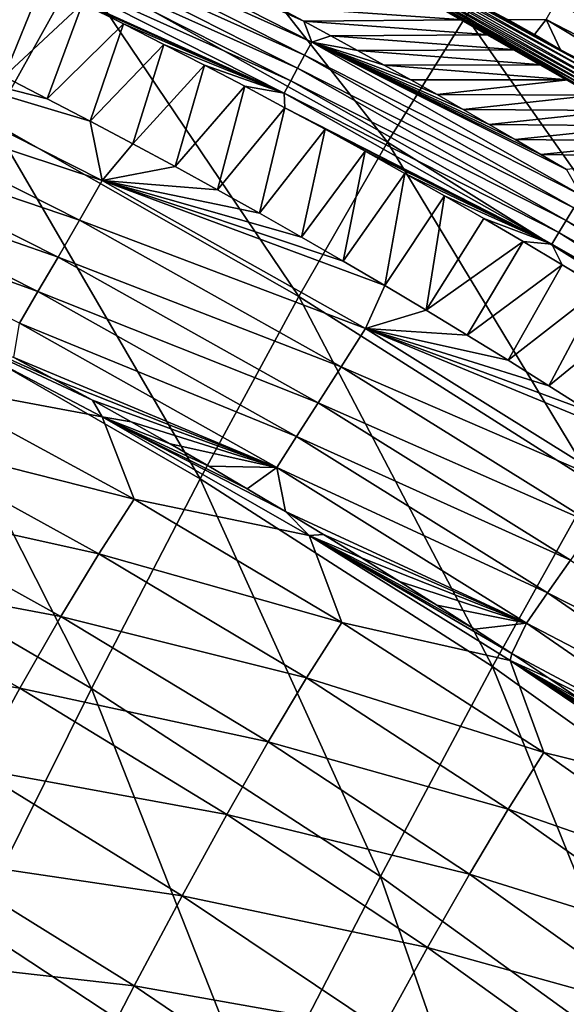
# Model space of a CAD drawing. Header units: millimetres. Extents: x -300 to 300, y -500 to 500.
# Tile 971 of 988: x 166 to 180, y 438 to 463. Entities that reach past the tile are written whole.
import ezdxf

# ---------------------------------------------------------------- set-up
doc = ezdxf.new("R2010")
doc.units = ezdxf.units.MM
doc.header["$LTSCALE"] = 81.481481
for name, color, linetype in [('19', 7, 'CONTINUOUS'), ('21', 7, 'CONTINUOUS'), ('23', 7, 'CONTINUOUS'), ('26', 7, 'CONTINUOUS'), ('27', 7, 'CONTINUOUS'), ('29', 7, 'CONTINUOUS'), ('30', 7, 'CONTINUOUS'), ('32', 7, 'CONTINUOUS')]:
    doc.layers.add(name, color=color, linetype=linetype)

msp = doc.modelspace()

# ---------------------------------------------------------------- linework, layer by layer
at = {"layer": '19', "color": 7, "linetype": 'CONTINUOUS'}
for points in [[(167.374, 463.849, 21.499), (159.331, 467.857, 21.584), (165.224, 460.014, 26.316), (167.374, 463.849, 21.499)], [(175.121, 459.517, 21.412), (169.278, 466.954, 16.388), (167.374, 463.849, 21.499), (175.121, 459.517, 21.412)], [(177.08, 462.661, 16.321), (169.278, 466.954, 16.388), (175.121, 459.517, 21.412), (177.08, 462.661, 16.321)], [(178.768, 465.071, 10.931), (186.307, 460.497, 10.887), (180.084, 466.292, 6.579), (178.768, 465.071, 10.931)], [(184.585, 458.036, 16.253), (178.768, 465.071, 10.931), (177.08, 462.661, 16.321), (184.585, 458.036, 16.253)], [(186.307, 460.497, 10.887), (178.768, 465.071, 10.931), (184.585, 458.036, 16.253), (186.307, 460.497, 10.887)], [(172.902, 455.655, 26.21), (167.374, 463.849, 21.499), (165.224, 460.014, 26.316), (172.902, 455.655, 26.21)], [(175.121, 459.517, 21.412), (167.374, 463.849, 21.499), (172.902, 455.655, 26.21), (175.121, 459.517, 21.412)], [(182.577, 454.854, 21.321), (177.08, 462.661, 16.321), (175.121, 459.517, 21.412), (182.577, 454.854, 21.321)], [(184.585, 458.036, 16.253), (177.08, 462.661, 16.321), (182.577, 454.854, 21.321), (184.585, 458.036, 16.253)], [(170.43, 451.092, 30.725), (165.224, 460.014, 26.316), (162.835, 455.467, 30.847), (170.43, 451.092, 30.725)], [(172.902, 455.655, 26.21), (165.224, 460.014, 26.316), (170.43, 451.092, 30.725), (172.902, 455.655, 26.21)], [(180.295, 450.966, 26.1), (175.121, 459.517, 21.412), (172.902, 455.655, 26.21), (180.295, 450.966, 26.1)], [(182.577, 454.854, 21.321), (175.121, 459.517, 21.412), (180.295, 450.966, 26.1), (182.577, 454.854, 21.321)], [(177.746, 446.39, 30.599), (172.902, 455.655, 26.21), (170.43, 451.092, 30.725), (177.746, 446.39, 30.599)], [(180.295, 450.966, 26.1), (172.902, 455.655, 26.21), (177.746, 446.39, 30.599), (180.295, 450.966, 26.1)], [(167.715, 445.844, 34.966), (162.835, 455.467, 30.847), (160.217, 450.224, 35.102), (167.715, 445.844, 34.966)], [(170.43, 451.092, 30.725), (162.835, 455.467, 30.847), (167.715, 445.844, 34.966), (170.43, 451.092, 30.725)], [(174.941, 441.141, 34.825), (170.43, 451.092, 30.725), (167.715, 445.844, 34.966), (174.941, 441.141, 34.825)], [(177.746, 446.39, 30.599), (170.43, 451.092, 30.725), (174.941, 441.141, 34.825), (177.746, 446.39, 30.599)], [(184.788, 441.354, 30.469), (180.295, 450.966, 26.1), (177.746, 446.39, 30.599), (184.788, 441.354, 30.469)], [(167.715, 445.844, 34.966), (160.217, 450.224, 35.102), (164.766, 439.93, 38.94), (167.715, 445.844, 34.966)], [(181.899, 436.108, 34.681), (177.746, 446.39, 30.599), (174.941, 441.141, 34.825), (181.899, 436.108, 34.681)], [(184.788, 441.354, 30.469), (177.746, 446.39, 30.599), (181.899, 436.108, 34.681), (184.788, 441.354, 30.469)], [(171.889, 435.237, 38.788), (167.715, 445.844, 34.966), (164.766, 439.93, 38.94), (171.889, 435.237, 38.788)], [(174.941, 441.141, 34.825), (167.715, 445.844, 34.966), (171.889, 435.237, 38.788), (174.941, 441.141, 34.825)], [(178.75, 430.217, 38.631), (174.941, 441.141, 34.825), (171.889, 435.237, 38.788), (178.75, 430.217, 38.631)], [(181.899, 436.108, 34.681), (174.941, 441.141, 34.825), (178.75, 430.217, 38.631), (181.899, 436.108, 34.681)], [(168.599, 428.693, 42.495), (164.766, 439.93, 38.94), (161.59, 433.364, 42.657), (168.599, 428.693, 42.495)], [(171.889, 435.237, 38.788), (164.766, 439.93, 38.94), (168.599, 428.693, 42.495), (171.889, 435.237, 38.788)]]:
    msp.add_3dface(points, dxfattribs=at)
at = {"layer": '21', "color": 7, "linetype": 'CONTINUOUS'}
for points in [[(167.977, 452.637, 9.17), (163.422, 453.491, 11.218), (162.64, 455.438, 9.327), (167.977, 452.637, 9.17)], [(167.977, 452.637, 9.17), (162.64, 455.438, 9.327), (167.733, 453.057, 8.792), (167.977, 452.637, 9.17)], [(167.733, 453.057, 8.792), (162.64, 455.438, 9.327), (166.754, 453.595, 8.808), (167.733, 453.057, 8.792)], [(166.754, 453.595, 8.808), (162.64, 455.438, 9.327), (165.771, 454.126, 8.823), (166.754, 453.595, 8.808)], [(168.78, 450.577, 11.069), (162.545, 452.155, 13.155), (163.422, 453.491, 11.218), (168.78, 450.577, 11.069)], [(168.78, 450.577, 11.069), (163.422, 453.491, 11.218), (167.977, 452.637, 9.17), (168.78, 450.577, 11.069)], [(168.707, 452.513, 8.777), (167.977, 452.637, 9.17), (167.733, 453.057, 8.792), (168.707, 452.513, 8.777)], [(173.158, 449.675, 9.019), (168.78, 450.577, 11.069), (167.977, 452.637, 9.17), (173.158, 449.675, 9.019)], [(173.158, 449.675, 9.019), (167.977, 452.637, 9.17), (172.566, 450.273, 8.718), (173.158, 449.675, 9.019)], [(172.566, 450.273, 8.718), (167.977, 452.637, 9.17), (171.607, 450.843, 8.732), (172.566, 450.273, 8.718)], [(171.607, 450.843, 8.732), (167.977, 452.637, 9.17), (170.645, 451.406, 8.747), (171.607, 450.843, 8.732)], [(170.645, 451.406, 8.747), (167.977, 452.637, 9.17), (169.678, 451.963, 8.762), (170.645, 451.406, 8.747)], [(169.678, 451.963, 8.762), (167.977, 452.637, 9.17), (168.707, 452.513, 8.777), (169.678, 451.963, 8.762)], [(167.897, 449.215, 13.014), (161.603, 450.607, 15.091), (162.545, 452.155, 13.155), (167.897, 449.215, 13.014)], [(167.897, 449.215, 13.014), (162.545, 452.155, 13.155), (168.78, 450.577, 11.069), (167.897, 449.215, 13.014)], [(166.945, 447.642, 14.957), (160.592, 448.84, 17.023), (161.603, 450.607, 15.091), (166.945, 447.642, 14.957)], [(166.945, 447.642, 14.957), (161.603, 450.607, 15.091), (167.897, 449.215, 13.014), (166.945, 447.642, 14.957)], [(173.981, 447.495, 10.928), (167.897, 449.215, 13.014), (168.78, 450.577, 11.069), (173.981, 447.495, 10.928)], [(173.981, 447.495, 10.928), (168.78, 450.577, 11.069), (173.158, 449.675, 9.019), (173.981, 447.495, 10.928)], [(173.52, 449.697, 8.703), (173.158, 449.675, 9.019), (172.566, 450.273, 8.718), (173.52, 449.697, 8.703)], [(174.47, 449.114, 8.689), (173.158, 449.675, 9.019), (173.52, 449.697, 8.703), (174.47, 449.114, 8.689)], [(178.187, 446.547, 8.878), (173.981, 447.495, 10.928), (173.158, 449.675, 9.019), (178.187, 446.547, 8.878)], [(178.187, 446.547, 8.878), (173.158, 449.675, 9.019), (178.228, 446.716, 8.635), (178.187, 446.547, 8.878)], [(178.228, 446.716, 8.635), (173.158, 449.675, 9.019), (177.295, 447.326, 8.648), (178.228, 446.716, 8.635)], [(177.295, 447.326, 8.648), (173.158, 449.675, 9.019), (176.358, 447.928, 8.662), (177.295, 447.326, 8.648)], [(176.358, 447.928, 8.662), (173.158, 449.675, 9.019), (175.416, 448.524, 8.675), (176.358, 447.928, 8.662)], [(175.416, 448.524, 8.675), (173.158, 449.675, 9.019), (174.47, 449.114, 8.689), (175.416, 448.524, 8.675)], [(173.094, 446.106, 12.879), (166.945, 447.642, 14.957), (167.897, 449.215, 13.014), (173.094, 446.106, 12.879)], [(173.094, 446.106, 12.879), (167.897, 449.215, 13.014), (173.981, 447.495, 10.928), (173.094, 446.106, 12.879)], [(165.92, 445.851, 16.894), (159.508, 446.847, 18.946), (160.592, 448.84, 17.023), (165.92, 445.851, 16.894)], [(165.92, 445.851, 16.894), (160.592, 448.84, 17.023), (166.945, 447.642, 14.957), (165.92, 445.851, 16.894)], [(172.134, 444.507, 14.828), (165.92, 445.851, 16.894), (166.945, 447.642, 14.957), (172.134, 444.507, 14.828)], [(172.134, 444.507, 14.828), (166.945, 447.642, 14.957), (173.094, 446.106, 12.879), (172.134, 444.507, 14.828)], [(179.028, 444.239, 10.794), (173.094, 446.106, 12.879), (173.981, 447.495, 10.928), (179.028, 444.239, 10.794)], [(179.028, 444.239, 10.794), (173.981, 447.495, 10.928), (178.187, 446.547, 8.878), (179.028, 444.239, 10.794)], [(164.818, 443.838, 18.822), (159.508, 446.847, 18.946), (165.92, 445.851, 16.894), (164.818, 443.838, 18.822)], [(179.157, 446.1, 8.622), (178.187, 446.547, 8.878), (178.228, 446.716, 8.635), (179.157, 446.1, 8.622)], [(183.066, 443.25, 8.746), (179.028, 444.239, 10.794), (178.187, 446.547, 8.878), (183.066, 443.25, 8.746)], [(183.066, 443.25, 8.746), (178.187, 446.547, 8.878), (182.831, 443.567, 8.572), (183.066, 443.25, 8.746)], [(182.831, 443.567, 8.572), (178.187, 446.547, 8.878), (181.919, 444.211, 8.584), (182.831, 443.567, 8.572)], [(181.919, 444.211, 8.584), (178.187, 446.547, 8.878), (181.003, 444.847, 8.596), (181.919, 444.211, 8.584)], [(181.003, 444.847, 8.596), (178.187, 446.547, 8.878), (180.082, 445.477, 8.609), (181.003, 444.847, 8.596)], [(180.082, 445.477, 8.609), (178.187, 446.547, 8.878), (179.157, 446.1, 8.622), (180.082, 445.477, 8.609)], [(178.138, 442.823, 12.752), (172.134, 444.507, 14.828), (173.094, 446.106, 12.879), (178.138, 442.823, 12.752)], [(178.138, 442.823, 12.752), (173.094, 446.106, 12.879), (179.028, 444.239, 10.794), (178.138, 442.823, 12.752)], [(171.096, 442.692, 16.77), (164.818, 443.838, 18.822), (165.92, 445.851, 16.894), (171.096, 442.692, 16.77)], [(171.096, 442.692, 16.77), (165.92, 445.851, 16.894), (172.134, 444.507, 14.828), (171.096, 442.692, 16.77)], [(177.171, 441.198, 14.705), (171.096, 442.692, 16.77), (172.134, 444.507, 14.828), (177.171, 441.198, 14.705)], [(177.171, 441.198, 14.705), (172.134, 444.507, 14.828), (178.138, 442.823, 12.752), (177.171, 441.198, 14.705)], [(183.924, 440.807, 10.67), (178.138, 442.823, 12.752), (179.028, 444.239, 10.794), (183.924, 440.807, 10.67)], [(183.924, 440.807, 10.67), (179.028, 444.239, 10.794), (183.066, 443.25, 8.746), (183.924, 440.807, 10.67)], [(169.978, 440.658, 18.701), (163.637, 441.597, 20.734), (164.818, 443.838, 18.822), (169.978, 440.658, 18.701)], [(169.978, 440.658, 18.701), (164.818, 443.838, 18.822), (171.096, 442.692, 16.77), (169.978, 440.658, 18.701)], [(183.032, 439.362, 12.632), (177.171, 441.198, 14.705), (178.138, 442.823, 12.752), (183.032, 439.362, 12.632)], [(183.032, 439.362, 12.632), (178.138, 442.823, 12.752), (183.924, 440.807, 10.67), (183.032, 439.362, 12.632)], [(176.122, 439.36, 16.65), (169.978, 440.658, 18.701), (171.096, 442.692, 16.77), (176.122, 439.36, 16.65)], [(176.122, 439.36, 16.65), (171.096, 442.692, 16.77), (177.171, 441.198, 14.705), (176.122, 439.36, 16.65)], [(168.777, 438.399, 20.615), (162.376, 439.131, 22.624), (163.637, 441.597, 20.734), (168.777, 438.399, 20.615)], [(168.777, 438.399, 20.615), (163.637, 441.597, 20.734), (169.978, 440.658, 18.701), (168.777, 438.399, 20.615)], [(182.059, 437.711, 14.589), (176.122, 439.36, 16.65), (177.171, 441.198, 14.705), (182.059, 437.711, 14.589)], [(182.059, 437.711, 14.589), (177.171, 441.198, 14.705), (183.032, 439.362, 12.632), (182.059, 437.711, 14.589)], [(174.99, 437.304, 18.583), (168.777, 438.399, 20.615), (169.978, 440.658, 18.701), (174.99, 437.304, 18.583)], [(174.99, 437.304, 18.583), (169.978, 440.658, 18.701), (176.122, 439.36, 16.65), (174.99, 437.304, 18.583)], [(181.002, 435.849, 16.536), (174.99, 437.304, 18.583), (176.122, 439.36, 16.65), (181.002, 435.849, 16.536)], [(181.002, 435.849, 16.536), (176.122, 439.36, 16.65), (182.059, 437.711, 14.589), (181.002, 435.849, 16.536)], [(167.492, 435.918, 22.507), (161.037, 436.44, 24.489), (162.376, 439.131, 22.624), (167.492, 435.918, 22.507)], [(167.492, 435.918, 22.507), (162.376, 439.131, 22.624), (168.777, 438.399, 20.615), (167.492, 435.918, 22.507)], [(173.77, 435.028, 20.499), (167.492, 435.918, 22.507), (168.777, 438.399, 20.615), (173.77, 435.028, 20.499)], [(173.77, 435.028, 20.499), (168.777, 438.399, 20.615), (174.99, 437.304, 18.583), (173.77, 435.028, 20.499)]]:
    msp.add_3dface(points, dxfattribs=at)
at = {"layer": '23', "color": 7, "linetype": 'CONTINUOUS'}
for points in [[(166.469, 463.481, 1.131), (164.448, 461.7, 2.727), (165.445, 463.973, 1.135), (166.469, 463.481, 1.131)], [(165.529, 461.154, 2.732), (164.448, 461.7, 2.727), (166.469, 463.481, 1.131), (165.529, 461.154, 2.732)], [(167.49, 462.981, 1.128), (165.529, 461.154, 2.732), (166.469, 463.481, 1.131), (167.49, 462.981, 1.128)], [(166.606, 460.602, 2.737), (165.529, 461.154, 2.732), (167.49, 462.981, 1.128), (166.606, 460.602, 2.737)], [(168.509, 462.474, 1.125), (166.606, 460.602, 2.737), (167.49, 462.981, 1.128), (168.509, 462.474, 1.125)], [(167.678, 460.043, 2.742), (166.606, 460.602, 2.737), (168.509, 462.474, 1.125), (167.678, 460.043, 2.742)], [(169.525, 461.96, 1.122), (167.678, 460.043, 2.742), (168.509, 462.474, 1.125), (169.525, 461.96, 1.122)], [(168.745, 459.476, 2.746), (167.678, 460.043, 2.742), (169.525, 461.96, 1.122), (168.745, 459.476, 2.746)], [(170.538, 461.44, 1.119), (168.745, 459.476, 2.746), (169.525, 461.96, 1.122), (170.538, 461.44, 1.119)], [(169.808, 458.903, 2.751), (168.745, 459.476, 2.746), (170.538, 461.44, 1.119), (169.808, 458.903, 2.751)], [(171.548, 460.912, 1.116), (169.808, 458.903, 2.751), (170.538, 461.44, 1.119), (171.548, 460.912, 1.116)], [(170.866, 458.322, 2.755), (169.808, 458.903, 2.751), (171.548, 460.912, 1.116), (170.866, 458.322, 2.755)], [(172.554, 460.377, 1.113), (170.866, 458.322, 2.755), (171.548, 460.912, 1.116), (172.554, 460.377, 1.113)], [(171.92, 457.735, 2.759), (170.866, 458.322, 2.755), (172.554, 460.377, 1.113), (171.92, 457.735, 2.759)], [(173.557, 459.836, 1.11), (171.92, 457.735, 2.759), (172.554, 460.377, 1.113), (173.557, 459.836, 1.11)], [(172.968, 457.14, 2.763), (171.92, 457.735, 2.759), (173.557, 459.836, 1.11), (172.968, 457.14, 2.763)], [(174.557, 459.288, 1.107), (172.968, 457.14, 2.763), (173.557, 459.836, 1.11), (174.557, 459.288, 1.107)], [(174.012, 456.538, 2.767), (172.968, 457.14, 2.763), (174.557, 459.288, 1.107), (174.012, 456.538, 2.767)], [(175.552, 458.733, 1.104), (174.012, 456.538, 2.767), (174.557, 459.288, 1.107), (175.552, 458.733, 1.104)], [(175.051, 455.929, 2.771), (174.012, 456.538, 2.767), (175.552, 458.733, 1.104), (175.051, 455.929, 2.771)], [(176.543, 458.172, 1.101), (175.051, 455.929, 2.771), (175.552, 458.733, 1.104), (176.543, 458.172, 1.101)], [(176.085, 455.312, 2.774), (175.051, 455.929, 2.771), (176.543, 458.172, 1.101), (176.085, 455.312, 2.774)], [(177.53, 457.604, 1.099), (176.085, 455.312, 2.774), (176.543, 458.172, 1.101), (177.53, 457.604, 1.099)], [(178.512, 457.029, 1.096), (176.085, 455.312, 2.774), (177.53, 457.604, 1.099), (178.512, 457.029, 1.096)], [(177.115, 454.688, 2.778), (176.085, 455.312, 2.774), (178.512, 457.029, 1.096), (177.115, 454.688, 2.778)], [(179.489, 456.448, 1.093), (177.115, 454.688, 2.778), (178.512, 457.029, 1.096), (179.489, 456.448, 1.093)], [(178.139, 454.057, 2.781), (177.115, 454.688, 2.778), (179.489, 456.448, 1.093), (178.139, 454.057, 2.781)], [(180.462, 455.861, 1.091), (178.139, 454.057, 2.781), (179.489, 456.448, 1.093), (180.462, 455.861, 1.091)], [(179.159, 453.419, 2.784), (178.139, 454.057, 2.781), (180.462, 455.861, 1.091), (179.159, 453.419, 2.784)], [(181.429, 455.268, 1.088), (179.159, 453.419, 2.784), (180.462, 455.861, 1.091), (181.429, 455.268, 1.088)], [(180.174, 452.773, 2.787), (179.159, 453.419, 2.784), (181.429, 455.268, 1.088), (180.174, 452.773, 2.787)]]:
    msp.add_3dface(points, dxfattribs=at)
at = {"layer": '26', "color": 7, "linetype": 'CONTINUOUS'}
for points in [[(161.208, 461.972, 3.541), (167.981, 458.551, 3.551), (160.679, 460.962, 4.469), (161.208, 461.972, 3.541)], [(165.529, 461.154, 2.732), (166.606, 460.602, 2.737), (161.208, 461.972, 3.541), (165.529, 461.154, 2.732)], [(166.606, 460.602, 2.737), (167.678, 460.043, 2.742), (161.208, 461.972, 3.541), (166.606, 460.602, 2.737)], [(161.208, 461.972, 3.541), (167.678, 460.043, 2.742), (167.981, 458.551, 3.551), (161.208, 461.972, 3.541)], [(160.679, 460.962, 4.469), (167.412, 457.565, 4.457), (160.179, 460.014, 5.481), (160.679, 460.962, 4.469)], [(160.679, 460.962, 4.469), (167.981, 458.551, 3.551), (167.412, 457.565, 4.457), (160.679, 460.962, 4.469)], [(160.179, 460.014, 5.481), (166.875, 456.637, 5.446), (159.713, 459.135, 6.57), (160.179, 460.014, 5.481)], [(160.179, 460.014, 5.481), (167.412, 457.565, 4.457), (166.875, 456.637, 5.446), (160.179, 460.014, 5.481)], [(167.678, 460.043, 2.742), (168.745, 459.476, 2.746), (167.981, 458.551, 3.551), (167.678, 460.043, 2.742)], [(168.745, 459.476, 2.746), (169.808, 458.903, 2.751), (167.981, 458.551, 3.551), (168.745, 459.476, 2.746)], [(159.713, 459.135, 6.57), (166.373, 455.775, 6.511), (159.284, 458.334, 7.726), (159.713, 459.135, 6.57)], [(159.713, 459.135, 6.57), (166.875, 456.637, 5.446), (166.373, 455.775, 6.511), (159.713, 459.135, 6.57)], [(169.808, 458.903, 2.751), (170.866, 458.322, 2.755), (167.981, 458.551, 3.551), (169.808, 458.903, 2.751)], [(167.981, 458.551, 3.551), (174.566, 454.853, 3.557), (167.412, 457.565, 4.457), (167.981, 458.551, 3.551)], [(170.866, 458.322, 2.755), (171.92, 457.735, 2.759), (167.981, 458.551, 3.551), (170.866, 458.322, 2.755)], [(171.92, 457.735, 2.759), (172.968, 457.14, 2.763), (167.981, 458.551, 3.551), (171.92, 457.735, 2.759)], [(172.968, 457.14, 2.763), (174.012, 456.538, 2.767), (167.981, 458.551, 3.551), (172.968, 457.14, 2.763)], [(174.012, 456.538, 2.767), (175.051, 455.929, 2.771), (167.981, 458.551, 3.551), (174.012, 456.538, 2.767)], [(167.981, 458.551, 3.551), (175.051, 455.929, 2.771), (174.566, 454.853, 3.557), (167.981, 458.551, 3.551)], [(159.284, 458.334, 7.726), (166.373, 455.775, 6.511), (165.91, 454.986, 7.642), (159.284, 458.334, 7.726)], [(167.412, 457.565, 4.457), (173.958, 453.893, 4.443), (166.875, 456.637, 5.446), (167.412, 457.565, 4.457)], [(167.412, 457.565, 4.457), (174.566, 454.853, 3.557), (173.958, 453.893, 4.443), (167.412, 457.565, 4.457)], [(166.875, 456.637, 5.446), (173.382, 452.988, 5.411), (166.373, 455.775, 6.511), (166.875, 456.637, 5.446)], [(166.875, 456.637, 5.446), (173.958, 453.893, 4.443), (173.382, 452.988, 5.411), (166.875, 456.637, 5.446)], [(175.051, 455.929, 2.771), (176.085, 455.312, 2.774), (174.566, 454.853, 3.557), (175.051, 455.929, 2.771)], [(166.373, 455.775, 6.511), (172.844, 452.145, 6.454), (165.91, 454.986, 7.642), (166.373, 455.775, 6.511)], [(166.373, 455.775, 6.511), (173.382, 452.988, 5.411), (172.844, 452.145, 6.454), (166.373, 455.775, 6.511)], [(176.085, 455.312, 2.774), (177.115, 454.688, 2.778), (174.566, 454.853, 3.557), (176.085, 455.312, 2.774)], [(165.771, 454.126, 8.823), (165.91, 454.986, 7.642), (172.347, 451.371, 7.563), (165.771, 454.126, 8.823)], [(165.91, 454.986, 7.642), (172.844, 452.145, 6.454), (172.347, 451.371, 7.563), (165.91, 454.986, 7.642)], [(174.566, 454.853, 3.557), (180.962, 450.868, 3.561), (173.958, 453.893, 4.443), (174.566, 454.853, 3.557)], [(177.115, 454.688, 2.778), (178.139, 454.057, 2.781), (174.566, 454.853, 3.557), (177.115, 454.688, 2.778)], [(178.139, 454.057, 2.781), (179.159, 453.419, 2.784), (174.566, 454.853, 3.557), (178.139, 454.057, 2.781)], [(179.159, 453.419, 2.784), (180.174, 452.773, 2.787), (174.566, 454.853, 3.557), (179.159, 453.419, 2.784)], [(180.174, 452.773, 2.787), (181.184, 452.12, 2.79), (174.566, 454.853, 3.557), (180.174, 452.773, 2.787)], [(174.566, 454.853, 3.557), (181.184, 452.12, 2.79), (180.962, 450.868, 3.561), (174.566, 454.853, 3.557)], [(166.754, 453.595, 8.808), (165.771, 454.126, 8.823), (172.347, 451.371, 7.563), (166.754, 453.595, 8.808)], [(173.958, 453.893, 4.443), (180.314, 449.936, 4.429), (173.382, 452.988, 5.411), (173.958, 453.893, 4.443)], [(173.958, 453.893, 4.443), (180.962, 450.868, 3.561), (180.314, 449.936, 4.429), (173.958, 453.893, 4.443)], [(167.733, 453.057, 8.792), (166.754, 453.595, 8.808), (172.347, 451.371, 7.563), (167.733, 453.057, 8.792)], [(168.707, 452.513, 8.777), (167.733, 453.057, 8.792), (172.347, 451.371, 7.563), (168.707, 452.513, 8.777)], [(173.382, 452.988, 5.411), (179.701, 449.056, 5.378), (172.844, 452.145, 6.454), (173.382, 452.988, 5.411)], [(173.382, 452.988, 5.411), (180.314, 449.936, 4.429), (179.701, 449.056, 5.378), (173.382, 452.988, 5.411)], [(169.678, 451.963, 8.762), (168.707, 452.513, 8.777), (172.347, 451.371, 7.563), (169.678, 451.963, 8.762)], [(172.844, 452.145, 6.454), (179.126, 448.235, 6.401), (172.347, 451.371, 7.563), (172.844, 452.145, 6.454)], [(172.844, 452.145, 6.454), (179.701, 449.056, 5.378), (179.126, 448.235, 6.401), (172.844, 452.145, 6.454)], [(170.645, 451.406, 8.747), (169.678, 451.963, 8.762), (172.347, 451.371, 7.563), (170.645, 451.406, 8.747)], [(171.607, 450.843, 8.732), (170.645, 451.406, 8.747), (172.347, 451.371, 7.563), (171.607, 450.843, 8.732)], [(172.566, 450.273, 8.718), (171.607, 450.843, 8.732), (172.347, 451.371, 7.563), (172.566, 450.273, 8.718)], [(172.566, 450.273, 8.718), (172.347, 451.371, 7.563), (178.595, 447.479, 7.491), (172.566, 450.273, 8.718)], [(172.347, 451.371, 7.563), (179.126, 448.235, 6.401), (178.595, 447.479, 7.491), (172.347, 451.371, 7.563)], [(173.52, 449.697, 8.703), (172.566, 450.273, 8.718), (178.595, 447.479, 7.491), (173.52, 449.697, 8.703)], [(174.47, 449.114, 8.689), (173.52, 449.697, 8.703), (178.595, 447.479, 7.491), (174.47, 449.114, 8.689)], [(175.416, 448.524, 8.675), (174.47, 449.114, 8.689), (178.595, 447.479, 7.491), (175.416, 448.524, 8.675)], [(179.701, 449.056, 5.378), (185.827, 444.831, 5.347), (179.126, 448.235, 6.401), (179.701, 449.056, 5.378)], [(176.358, 447.928, 8.662), (175.416, 448.524, 8.675), (178.595, 447.479, 7.491), (176.358, 447.928, 8.662)], [(179.126, 448.235, 6.401), (185.216, 444.034, 6.354), (178.595, 447.479, 7.491), (179.126, 448.235, 6.401)], [(179.126, 448.235, 6.401), (185.827, 444.831, 5.347), (185.216, 444.034, 6.354), (179.126, 448.235, 6.401)], [(177.295, 447.326, 8.648), (176.358, 447.928, 8.662), (178.595, 447.479, 7.491), (177.295, 447.326, 8.648)], [(178.228, 446.716, 8.635), (177.295, 447.326, 8.648), (178.595, 447.479, 7.491), (178.228, 446.716, 8.635)], [(178.228, 446.716, 8.635), (178.595, 447.479, 7.491), (184.65, 443.298, 7.426), (178.228, 446.716, 8.635)], [(178.595, 447.479, 7.491), (185.216, 444.034, 6.354), (184.65, 443.298, 7.426), (178.595, 447.479, 7.491)], [(179.157, 446.1, 8.622), (178.228, 446.716, 8.635), (184.65, 443.298, 7.426), (179.157, 446.1, 8.622)], [(180.082, 445.477, 8.609), (179.157, 446.1, 8.622), (184.65, 443.298, 7.426), (180.082, 445.477, 8.609)]]:
    msp.add_3dface(points, dxfattribs=at)
at = {"layer": '27', "color": 7, "linetype": 'CONTINUOUS'}
for points in [[(186.215, 459.484, 0.451), (179.35, 463.031, 0.246), (179.605, 463.477, 0.445), (186.215, 459.484, 0.451)], [(185.937, 459.048, 0.249), (179.094, 462.586, 0.108), (179.35, 463.031, 0.246), (185.937, 459.048, 0.249)], [(185.937, 459.048, 0.249), (179.35, 463.031, 0.246), (186.215, 459.484, 0.451), (185.937, 459.048, 0.249)], [(178.795, 462.204, 0.031), (178.134, 462.582, 0.031), (179.094, 462.586, 0.108), (178.795, 462.204, 0.031)], [(179.453, 461.824, 0.031), (178.795, 462.204, 0.031), (179.094, 462.586, 0.108), (179.453, 461.824, 0.031)], [(185.66, 458.611, 0.11), (179.453, 461.824, 0.031), (179.094, 462.586, 0.108), (185.66, 458.611, 0.11)], [(185.66, 458.611, 0.11), (179.094, 462.586, 0.108), (185.937, 459.048, 0.249), (185.66, 458.611, 0.11)], [(180.107, 461.441, 0.031), (179.453, 461.824, 0.031), (185.66, 458.611, 0.11), (180.107, 461.441, 0.031)]]:
    msp.add_3dface(points, dxfattribs=at)
at = {"layer": '29', "color": 7, "linetype": 'CONTINUOUS'}
for points in [[(177.021, 462.575, 0.5), (172.351, 462.9, 0.5), (176.355, 462.948, 0.5), (177.021, 462.575, 0.5)], [(173.028, 462.539, 0.5), (172.351, 462.9, 0.5), (177.021, 462.575, 0.5), (173.028, 462.539, 0.5)], [(177.682, 462.201, 0.5), (173.028, 462.539, 0.5), (177.021, 462.575, 0.5), (177.682, 462.201, 0.5)], [(173.702, 462.175, 0.5), (173.028, 462.539, 0.5), (177.682, 462.201, 0.5), (173.702, 462.175, 0.5)], [(178.338, 461.827, 0.5), (173.702, 462.175, 0.5), (177.682, 462.201, 0.5), (178.338, 461.827, 0.5)], [(174.372, 461.81, 0.5), (173.702, 462.175, 0.5), (178.338, 461.827, 0.5), (174.372, 461.81, 0.5)], [(178.991, 461.45, 0.5), (174.372, 461.81, 0.5), (178.338, 461.827, 0.5), (178.991, 461.45, 0.5)], [(175.039, 461.443, 0.5), (174.372, 461.81, 0.5), (178.991, 461.45, 0.5), (175.039, 461.443, 0.5)], [(179.643, 461.07, 0.5), (175.039, 461.443, 0.5), (178.991, 461.45, 0.5), (179.643, 461.07, 0.5)], [(175.702, 461.074, 0.5), (175.039, 461.443, 0.5), (179.643, 461.07, 0.5), (175.702, 461.074, 0.5)], [(176.361, 460.704, 0.5), (175.702, 461.074, 0.5), (179.643, 461.07, 0.5), (176.361, 460.704, 0.5)], [(180.294, 460.687, 0.5), (176.361, 460.704, 0.5), (179.643, 461.07, 0.5), (180.294, 460.687, 0.5)], [(177.017, 460.332, 0.5), (176.361, 460.704, 0.5), (180.294, 460.687, 0.5), (177.017, 460.332, 0.5)], [(180.936, 460.305, 0.5), (177.017, 460.332, 0.5), (180.294, 460.687, 0.5), (180.936, 460.305, 0.5)], [(177.668, 459.958, 0.5), (177.017, 460.332, 0.5), (180.936, 460.305, 0.5), (177.668, 459.958, 0.5)], [(181.574, 459.922, 0.5), (177.668, 459.958, 0.5), (180.936, 460.305, 0.5), (181.574, 459.922, 0.5)], [(178.315, 459.583, 0.5), (177.668, 459.958, 0.5), (181.574, 459.922, 0.5), (178.315, 459.583, 0.5)], [(182.213, 459.535, 0.5), (178.315, 459.583, 0.5), (181.574, 459.922, 0.5), (182.213, 459.535, 0.5)], [(178.958, 459.206, 0.5), (178.315, 459.583, 0.5), (182.213, 459.535, 0.5), (178.958, 459.206, 0.5)], [(182.84, 459.15, 0.5), (178.958, 459.206, 0.5), (182.213, 459.535, 0.5), (182.84, 459.15, 0.5)], [(179.597, 458.828, 0.5), (178.958, 459.206, 0.5), (182.84, 459.15, 0.5), (179.597, 458.828, 0.5)]]:
    msp.add_3dface(points, dxfattribs=at)
at = {"layer": '30', "color": 7, "linetype": 'CONTINUOUS'}
for points in [[(178.134, 462.582, 0.031), (178.795, 462.204, 0.031), (173.921, 464.822, 0.028), (178.134, 462.582, 0.031)], [(178.795, 462.204, 0.031), (179.453, 461.824, 0.031), (173.921, 464.822, 0.028), (178.795, 462.204, 0.031)], [(179.453, 461.824, 0.031), (180.107, 461.441, 0.031), (173.921, 464.822, 0.028), (179.453, 461.824, 0.031)], [(180.107, 461.441, 0.031), (180.636, 461.044, 0.028), (173.921, 464.822, 0.028), (180.107, 461.441, 0.031)], [(180.636, 461.044, 0.028), (174.769, 464.251, 0.042), (173.921, 464.822, 0.028), (180.636, 461.044, 0.028)], [(181.498, 460.411, 0.042), (174.721, 464.162, 0.079), (174.769, 464.251, 0.042), (181.498, 460.411, 0.042)], [(181.498, 460.411, 0.042), (174.769, 464.251, 0.042), (180.636, 461.044, 0.028), (181.498, 460.411, 0.042)], [(181.328, 460.129, 0.307), (174.595, 463.93, 0.404), (174.612, 463.961, 0.307), (181.328, 460.129, 0.307)], [(181.358, 460.179, 0.216), (174.612, 463.961, 0.307), (174.64, 464.012, 0.216), (181.358, 460.179, 0.216)], [(181.328, 460.129, 0.307), (174.612, 463.961, 0.307), (181.358, 460.179, 0.216), (181.328, 460.129, 0.307)], [(181.398, 460.246, 0.138), (174.64, 464.012, 0.216), (174.677, 464.081, 0.138), (181.398, 460.246, 0.138)], [(181.358, 460.179, 0.216), (174.64, 464.012, 0.216), (181.398, 460.246, 0.138), (181.358, 460.179, 0.216)], [(181.446, 460.325, 0.079), (174.677, 464.081, 0.138), (174.721, 464.162, 0.079), (181.446, 460.325, 0.079)], [(181.398, 460.246, 0.138), (174.677, 464.081, 0.138), (181.446, 460.325, 0.079), (181.398, 460.246, 0.138)], [(181.446, 460.325, 0.079), (174.721, 464.162, 0.079), (181.498, 460.411, 0.042), (181.446, 460.325, 0.079)], [(181.31, 460.099, 0.404), (175.005, 463.691, 0.5), (174.595, 463.93, 0.404), (181.31, 460.099, 0.404)], [(181.31, 460.099, 0.404), (174.595, 463.93, 0.404), (181.328, 460.129, 0.307), (181.31, 460.099, 0.404)], [(175.683, 463.32, 0.5), (175.005, 463.691, 0.5), (181.31, 460.099, 0.404), (175.683, 463.32, 0.5)], [(176.355, 462.948, 0.5), (175.683, 463.32, 0.5), (181.31, 460.099, 0.404), (176.355, 462.948, 0.5)], [(177.021, 462.575, 0.5), (176.355, 462.948, 0.5), (181.31, 460.099, 0.404), (177.021, 462.575, 0.5)], [(177.682, 462.201, 0.5), (177.021, 462.575, 0.5), (181.31, 460.099, 0.404), (177.682, 462.201, 0.5)], [(178.338, 461.827, 0.5), (177.682, 462.201, 0.5), (181.31, 460.099, 0.404), (178.338, 461.827, 0.5)], [(178.991, 461.45, 0.5), (178.338, 461.827, 0.5), (181.31, 460.099, 0.404), (178.991, 461.45, 0.5)], [(179.643, 461.07, 0.5), (178.991, 461.45, 0.5), (181.31, 460.099, 0.404), (179.643, 461.07, 0.5)]]:
    msp.add_3dface(points, dxfattribs=at)
at = {"layer": '32', "color": 7, "linetype": 'CONTINUOUS'}
for points in [[(173.222, 462.017, 0.517), (166.148, 465.196, 0.572), (166.314, 465.539, 0.518), (173.222, 462.017, 0.517)], [(172.351, 462.9, 0.5), (173.028, 462.539, 0.5), (166.314, 465.539, 0.518), (172.351, 462.9, 0.5)], [(173.028, 462.539, 0.5), (173.222, 462.017, 0.517), (166.314, 465.539, 0.518), (173.028, 462.539, 0.5)], [(173.044, 461.687, 0.57), (165.985, 464.857, 0.663), (166.148, 465.196, 0.572), (173.044, 461.687, 0.57)], [(173.044, 461.687, 0.57), (166.148, 465.196, 0.572), (173.222, 462.017, 0.517), (173.044, 461.687, 0.57)], [(172.869, 461.362, 0.658), (165.826, 464.528, 0.79), (165.985, 464.857, 0.663), (172.869, 461.362, 0.658)], [(172.869, 461.362, 0.658), (165.985, 464.857, 0.663), (173.044, 461.687, 0.57), (172.869, 461.362, 0.658)], [(172.698, 461.045, 0.781), (165.674, 464.213, 0.952), (165.826, 464.528, 0.79), (172.698, 461.045, 0.781)], [(172.698, 461.045, 0.781), (165.826, 464.528, 0.79), (172.869, 461.362, 0.658), (172.698, 461.045, 0.781)], [(172.534, 460.741, 0.937), (166.469, 463.481, 1.131), (165.674, 464.213, 0.952), (172.534, 460.741, 0.937)], [(172.534, 460.741, 0.937), (165.674, 464.213, 0.952), (172.698, 461.045, 0.781), (172.534, 460.741, 0.937)], [(167.49, 462.981, 1.128), (166.469, 463.481, 1.131), (172.534, 460.741, 0.937), (167.49, 462.981, 1.128)], [(168.509, 462.474, 1.125), (167.49, 462.981, 1.128), (172.534, 460.741, 0.937), (168.509, 462.474, 1.125)], [(169.525, 461.96, 1.122), (168.509, 462.474, 1.125), (172.534, 460.741, 0.937), (169.525, 461.96, 1.122)], [(173.028, 462.539, 0.5), (173.702, 462.175, 0.5), (173.222, 462.017, 0.517), (173.028, 462.539, 0.5)], [(179.969, 458.184, 0.516), (173.044, 461.687, 0.57), (173.222, 462.017, 0.517), (179.969, 458.184, 0.516)], [(173.702, 462.175, 0.5), (174.372, 461.81, 0.5), (173.222, 462.017, 0.517), (173.702, 462.175, 0.5)], [(174.372, 461.81, 0.5), (175.039, 461.443, 0.5), (173.222, 462.017, 0.517), (174.372, 461.81, 0.5)], [(175.039, 461.443, 0.5), (175.702, 461.074, 0.5), (173.222, 462.017, 0.517), (175.039, 461.443, 0.5)], [(175.702, 461.074, 0.5), (176.361, 460.704, 0.5), (173.222, 462.017, 0.517), (175.702, 461.074, 0.5)], [(176.361, 460.704, 0.5), (177.017, 460.332, 0.5), (173.222, 462.017, 0.517), (176.361, 460.704, 0.5)], [(177.017, 460.332, 0.5), (177.668, 459.958, 0.5), (173.222, 462.017, 0.517), (177.017, 460.332, 0.5)], [(177.668, 459.958, 0.5), (178.315, 459.583, 0.5), (173.222, 462.017, 0.517), (177.668, 459.958, 0.5)], [(178.315, 459.583, 0.5), (178.958, 459.206, 0.5), (173.222, 462.017, 0.517), (178.315, 459.583, 0.5)], [(178.958, 459.206, 0.5), (179.597, 458.828, 0.5), (173.222, 462.017, 0.517), (178.958, 459.206, 0.5)], [(179.597, 458.828, 0.5), (179.969, 458.184, 0.516), (173.222, 462.017, 0.517), (179.597, 458.828, 0.5)], [(170.538, 461.44, 1.119), (169.525, 461.96, 1.122), (172.534, 460.741, 0.937), (170.538, 461.44, 1.119)], [(179.779, 457.868, 0.567), (172.869, 461.362, 0.658), (173.044, 461.687, 0.57), (179.779, 457.868, 0.567)], [(179.779, 457.868, 0.567), (173.044, 461.687, 0.57), (179.969, 458.184, 0.516), (179.779, 457.868, 0.567)], [(171.548, 460.912, 1.116), (170.538, 461.44, 1.119), (172.534, 460.741, 0.937), (171.548, 460.912, 1.116)], [(179.592, 457.555, 0.653), (172.698, 461.045, 0.781), (172.869, 461.362, 0.658), (179.592, 457.555, 0.653)], [(179.592, 457.555, 0.653), (172.869, 461.362, 0.658), (179.779, 457.868, 0.567), (179.592, 457.555, 0.653)], [(179.409, 457.251, 0.772), (172.534, 460.741, 0.937), (172.698, 461.045, 0.781), (179.409, 457.251, 0.772)], [(179.409, 457.251, 0.772), (172.698, 461.045, 0.781), (179.592, 457.555, 0.653), (179.409, 457.251, 0.772)], [(172.554, 460.377, 1.113), (171.548, 460.912, 1.116), (172.534, 460.741, 0.937), (172.554, 460.377, 1.113)], [(179.234, 456.959, 0.923), (172.554, 460.377, 1.113), (172.534, 460.741, 0.937), (179.234, 456.959, 0.923)], [(179.234, 456.959, 0.923), (172.534, 460.741, 0.937), (179.409, 457.251, 0.772), (179.234, 456.959, 0.923)], [(173.557, 459.836, 1.11), (172.554, 460.377, 1.113), (179.234, 456.959, 0.923), (173.557, 459.836, 1.11)], [(174.557, 459.288, 1.107), (173.557, 459.836, 1.11), (179.234, 456.959, 0.923), (174.557, 459.288, 1.107)], [(175.552, 458.733, 1.104), (174.557, 459.288, 1.107), (179.234, 456.959, 0.923), (175.552, 458.733, 1.104)], [(176.543, 458.172, 1.101), (175.552, 458.733, 1.104), (179.234, 456.959, 0.923), (176.543, 458.172, 1.101)], [(177.53, 457.604, 1.099), (176.543, 458.172, 1.101), (179.234, 456.959, 0.923), (177.53, 457.604, 1.099)], [(186.293, 453.755, 0.565), (179.592, 457.555, 0.653), (179.779, 457.868, 0.567), (186.293, 453.755, 0.565)], [(178.512, 457.029, 1.096), (177.53, 457.604, 1.099), (179.234, 456.959, 0.923), (178.512, 457.029, 1.096)], [(186.094, 453.457, 0.648), (179.409, 457.251, 0.772), (179.592, 457.555, 0.653), (186.094, 453.457, 0.648)], [(186.094, 453.457, 0.648), (179.592, 457.555, 0.653), (186.293, 453.755, 0.565), (186.094, 453.457, 0.648)], [(185.899, 453.165, 0.764), (179.234, 456.959, 0.923), (179.409, 457.251, 0.772), (185.899, 453.165, 0.764)], [(185.899, 453.165, 0.764), (179.409, 457.251, 0.772), (186.094, 453.457, 0.648), (185.899, 453.165, 0.764)], [(179.489, 456.448, 1.093), (178.512, 457.029, 1.096), (179.234, 456.959, 0.923), (179.489, 456.448, 1.093)], [(185.712, 452.886, 0.911), (179.489, 456.448, 1.093), (179.234, 456.959, 0.923), (185.712, 452.886, 0.911)], [(185.712, 452.886, 0.911), (179.234, 456.959, 0.923), (185.899, 453.165, 0.764), (185.712, 452.886, 0.911)], [(180.462, 455.861, 1.091), (179.489, 456.448, 1.093), (185.712, 452.886, 0.911), (180.462, 455.861, 1.091)]]:
    msp.add_3dface(points, dxfattribs=at)

doc.saveas('drawing.dxf')
